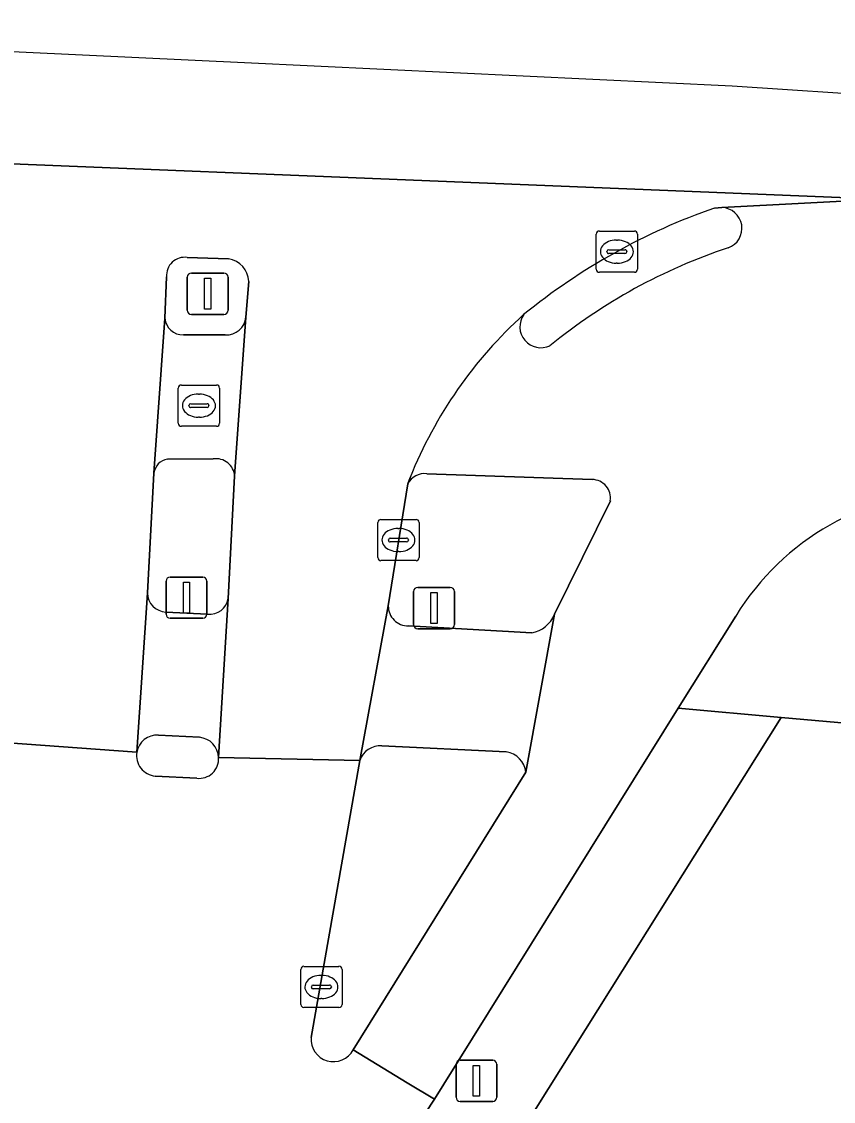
# Model space of a CAD drawing. Extents: x 161354 to 162026, y 386504 to 387460.
# Drawn here: x 161755.51 to 161775.2, y 387420.56 to 387446.76 of the extents above; entities that cross this region are included whole.
import ezdxf

# ---------------------------------------------------------------- set-up
doc = ezdxf.new("R2010")
doc.units = 0
for name, color, linetype in [('IMGEO_Berm_groen', 7, 'Continuous'), ('IMGEO_Fietspad_open', 7, 'Continuous'), ('IMGEO_Kolk', 7, 'Continuous'), ('IMGEO_Lichtmast', 7, 'Continuous'), ('IMGEO_Rijbaan_lokaal_gesloten', 7, 'Continuous'), ('IMGEO_Rioolput', 7, 'Continuous'), ('IMGEO_Verkeerseiland_gesloten', 7, 'Continuous'), ('IMGEO_Verkeersregelinstallatiepaal', 7, 'Continuous'), ('IMGEO_Voetpad_open', 7, 'Continuous')]:
    doc.layers.add(name, color=color, linetype=linetype)

msp = doc.modelspace()

# ---------------------------------------------------------------- linework, layer by layer
at = {"layer": 'IMGEO_Berm_groen'}
msp.add_lwpolyline([(161854.5, 387416.362), (161852.696, 387416.441), (161839.957, 387417), (161837.987, 387417.086), (161819.309, 387417.905), (161806.481, 387418.468), (161791.763, 387419.113), (161781.987, 387419.542), (161782.022, 387420.329), (161782.38, 387428.436), (161918.301, 387418.004), (161918.419, 387418.317), (161918.592, 387418.778), (161776.411, 387429.654), (161773.937, 387429.876), (161768.297, 387420.877), (161767.534, 387419.659)], dxfattribs=at)
at = {"layer": 'IMGEO_Fietspad_open'}
for points in [[(161776.351, 387442.45), (161772.496, 387442.244)], [(161758.985, 387439.56), (161758.724, 387435.8)], [(161760.68, 387435.727), (161760.956, 387439.586)], [(161760.453, 387439.156), (161759.439, 387439.155)], [(161759.052, 387436.141), (161760.163, 387436.145)], [(161765.343, 387435.788), (161769.356, 387435.647)], [(161764.937, 387435.695), (161764.879, 387435.539)], [(161769.794, 387435.13), (161768.436, 387432.379), (161767.746, 387428.545), (161763.556, 387421.812), (161764.869, 387421.015), (161765.526, 387420.616), (161765.752, 387420.98), (161771.441, 387430.1), (161772.835, 387432.334)]]:
    msp.add_lwpolyline(points, dxfattribs=at)
for centre, radius, start, end in [((161772.484, 387441.742), 0.502, 289.5238, 88.6568), ((161776.967, 387428.302), 13.666, 108.4052, 129.2031), ((161759.432, 387439.604), 0.449, 185.6551, 270.8745), ((161760.48, 387439.633), 0.478, 266.7357, 354.3166), ((161774.83, 387431.736), 10.656, 132.0657, 158.1919), ((161768.11, 387439.354), 0.511, 144.9824, 295.4154), ((161759.105, 387435.761), 0.383, 98.013, 174.2135), ((161760.235, 387435.706), 0.445, 2.7603, 99.3279), ((161765.294, 387435.322), 0.469, 84.0316, 152.4078), ((161769.348, 387435.197), 0.45, 351.4984, 89.0438), ((161778.278, 387428.993), 6.387, 90.8821, 148.4575)]:
    msp.add_arc(centre, radius, start, end, dxfattribs=at)
at = {"layer": 'IMGEO_Kolk'}
for p, q in [((161769.452, 387440.749), (161769.452, 387441.601)), ((161769.527, 387441.675), (161770.379, 387441.675)), ((161770.453, 387441.601), (161770.453, 387440.749)), ((161769.94, 387441.455), (161769.965, 387441.455)), ((161769.711, 387441.169), (161769.711, 387441.181)), ((161770.149, 387441.132), (161769.751, 387441.132)), ((161769.754, 387441.218), (161770.152, 387441.218)), ((161770.195, 387441.181), (161770.195, 387441.169)), ((161769.963, 387440.895), (161769.938, 387440.895)), ((161770.379, 387440.675), (161769.527, 387440.675)), ((161764.153, 387433.753), (161764.153, 387434.605)), ((161764.228, 387434.679), (161765.08, 387434.679)), ((161764.641, 387434.459), (161764.666, 387434.459)), ((161765.154, 387434.605), (161765.154, 387433.753)), ((161764.412, 387434.173), (161764.412, 387434.185)), ((161764.455, 387434.222), (161764.853, 387434.222)), ((161764.896, 387434.185), (161764.896, 387434.173)), ((161764.85, 387434.136), (161764.452, 387434.136)), ((161765.08, 387433.679), (161764.228, 387433.679)), ((161764.664, 387433.899), (161764.639, 387433.899)), ((161762.284, 387422.912), (161762.284, 387423.764)), ((161762.359, 387423.838), (161763.211, 387423.838)), ((161763.285, 387423.764), (161763.285, 387422.912)), ((161762.772, 387423.618), (161762.797, 387423.618)), ((161762.543, 387423.332), (161762.543, 387423.344)), ((161762.981, 387423.295), (161762.583, 387423.295)), ((161762.586, 387423.381), (161762.984, 387423.381)), ((161763.027, 387423.344), (161763.027, 387423.332)), ((161762.795, 387423.058), (161762.77, 387423.058)), ((161763.211, 387422.838), (161762.359, 387422.838))]:
    msp.add_line(p, q, dxfattribs=at)
for points in [[(161769.452, 387440.749), (161769.452, 387441.601)], [(161769.527, 387441.675), (161770.379, 387441.675)], [(161770.453, 387441.601), (161770.453, 387440.749)], [(161770.379, 387440.675), (161769.527, 387440.675)], [(161764.153, 387433.753), (161764.153, 387434.605)], [(161764.228, 387434.679), (161765.08, 387434.679)], [(161765.154, 387434.605), (161765.154, 387433.753)], [(161765.08, 387433.679), (161764.228, 387433.679)], [(161762.284, 387422.912), (161762.284, 387423.764)], [(161762.359, 387423.838), (161763.211, 387423.838)], [(161763.285, 387423.764), (161763.285, 387422.912)], [(161763.211, 387422.838), (161762.359, 387422.838)]]:
    msp.add_lwpolyline(points, dxfattribs=at)
for centre, radius, start, end in [((161769.529, 387441.599), 0.0765, 91.552, 178.448), ((161769.529, 387441.599), 0.0765, 91.552, 178.448), ((161770.377, 387441.599), 0.0765, 1.552, 88.448), ((161770.377, 387441.599), 0.0765, 1.552, 88.448), ((161769.751, 387441.178), 0.0403, 85.8775, 175.7526), ((161769.748, 387441.168), 0.0366, 178.938, 274.7102), ((161770.152, 387441.175), 0.043, 264.8664, 352.4533), ((161770.156, 387441.18), 0.0386, 1.7309, 96.639), ((161769.529, 387440.751), 0.0765, 181.552, 268.448), ((161769.529, 387440.751), 0.0765, 181.552, 268.448), ((161770.377, 387440.751), 0.0765, 271.552, 358.448), ((161770.377, 387440.751), 0.0765, 271.552, 358.448), ((161764.23, 387434.603), 0.0765, 91.552, 178.448), ((161764.23, 387434.603), 0.0765, 91.552, 178.448), ((161765.078, 387434.603), 0.0765, 1.552, 88.448), ((161765.078, 387434.603), 0.0765, 1.552, 88.448), ((161764.452, 387434.182), 0.0403, 85.8775, 175.7526), ((161764.449, 387434.172), 0.0366, 178.938, 274.7102), ((161764.853, 387434.179), 0.043, 264.8664, 352.4533), ((161764.857, 387434.184), 0.0386, 1.7309, 96.639), ((161764.23, 387433.755), 0.0765, 181.552, 268.448), ((161764.23, 387433.755), 0.0765, 181.552, 268.448), ((161765.078, 387433.755), 0.0765, 271.552, 358.448), ((161765.078, 387433.755), 0.0765, 271.552, 358.448), ((161762.361, 387423.762), 0.0765, 91.552, 178.448), ((161762.361, 387423.762), 0.0765, 91.552, 178.448), ((161763.209, 387423.762), 0.0765, 1.552, 88.448), ((161763.209, 387423.762), 0.0765, 1.552, 88.448), ((161762.583, 387423.341), 0.0403, 85.8775, 175.7526), ((161762.58, 387423.331), 0.0366, 178.938, 274.7102), ((161762.984, 387423.338), 0.043, 264.8664, 352.4533), ((161762.988, 387423.343), 0.0386, 1.7309, 96.639), ((161762.361, 387422.914), 0.0765, 181.552, 268.448), ((161762.361, 387422.914), 0.0765, 181.552, 268.448), ((161763.209, 387422.914), 0.0765, 271.552, 358.448), ((161763.209, 387422.914), 0.0765, 271.552, 358.448)]:
    msp.add_arc(centre, radius, start, end, dxfattribs=at)
for centre, major_axis, ratio, start_param, end_param in [((161769.939, 387441.175), (-0.387, 0.002), 0.722429, 4.712389, 7.853982), ((161769.964, 387441.175), (-0.39, 0.002), 0.717154, 1.570796, 4.712389), ((161764.64, 387434.179), (-0.387, 0.002), 0.722429, 4.712389, 7.853982), ((161764.665, 387434.179), (-0.39, 0.002), 0.717154, 1.570796, 4.712389), ((161762.771, 387423.338), (-0.387, 0.002), 0.722429, 4.712389, 7.853982), ((161762.796, 387423.338), (-0.39, 0.002), 0.717154, 1.570796, 4.712389)]:
    msp.add_ellipse(centre, major_axis=major_axis, ratio=ratio, start_param=start_param, end_param=end_param, dxfattribs=at)
at = {"layer": 'IMGEO_Lichtmast'}
for p, q in [((161759.532, 387439.754), (161759.532, 387440.554)), ((161759.532, 387440.554), (161759.532, 387439.754)), ((161759.632, 387440.654), (161760.422, 387440.654)), ((161760.422, 387440.654), (161759.632, 387440.654)), ((161760.522, 387440.554), (161760.522, 387439.754)), ((161760.522, 387439.754), (161760.522, 387440.554)), ((161760.422, 387439.654), (161759.632, 387439.654)), ((161759.632, 387439.654), (161760.422, 387439.654)), ((161766.05, 387420.661), (161766.05, 387421.461)), ((161766.05, 387421.461), (161766.05, 387420.661)), ((161766.15, 387421.561), (161766.94, 387421.561)), ((161766.94, 387421.561), (161766.15, 387421.561)), ((161767.04, 387421.461), (161767.04, 387420.661)), ((161767.04, 387420.661), (161767.04, 387421.461)), ((161766.94, 387420.561), (161766.15, 387420.561)), ((161766.15, 387420.561), (161766.94, 387420.561))]:
    msp.add_line(p, q, dxfattribs=at)
for points in [[(161759.952, 387440.529), (161760.102, 387440.529), (161760.102, 387439.779), (161759.952, 387439.779), (161759.952, 387440.529)], [(161766.47, 387421.436), (161766.62, 387421.436), (161766.62, 387420.686), (161766.47, 387420.686), (161766.47, 387421.436)]]:
    msp.add_lwpolyline(points, dxfattribs=at)
for centre, start, end in [((161759.632, 387440.554), 90, 180), ((161759.632, 387440.554), 90, 180), ((161760.422, 387440.554), 0, 90), ((161760.422, 387440.554), 360, 90), ((161759.632, 387439.754), 180, 270), ((161759.632, 387439.754), 180, 270), ((161760.422, 387439.754), 270, 0), ((161760.422, 387439.754), 270, 0), ((161766.15, 387421.461), 90, 180), ((161766.15, 387421.461), 90, 180), ((161766.94, 387421.461), 0, 90), ((161766.94, 387421.461), 360, 90), ((161766.15, 387420.661), 180, 270), ((161766.15, 387420.661), 180, 270), ((161766.94, 387420.661), 270, 0), ((161766.94, 387420.661), 270, 0)]:
    msp.add_arc(centre, 0.1, start, end, dxfattribs=at)
at = {"layer": 'IMGEO_Rijbaan_lokaal_gesloten'}
for points in [[(161780.561, 387444.674), (161772.75, 387445.19), (161760.92, 387445.751), (161739.727, 387446.755), (161739.669, 387443.941), (161743.437, 387443.79), (161743.735, 387443.77), (161776.351, 387442.45), (161776.626, 387442.443), (161780.446, 387442.295), (161780.561, 387444.674)], [(161772.317, 387442.231), (161772.496, 387442.244), (161776.351, 387442.45), (161743.735, 387443.77), (161746.786, 387443.427), (161747.604, 387443.2)], [(161750.4, 387441.38), (161751.415, 387440.231), (161752.304, 387437.994), (161752.706, 387436.219), (161753.362, 387433.119), (161754.185, 387429.336), (161758.307, 387429.031), (161758.563, 387432.895), (161758.724, 387435.8), (161758.985, 387439.56)], [(161759.532, 387441.034), (161760.532, 387441.004)], [(161758.985, 387439.56), (161759.027, 387440.563)], [(161761.021, 387440.453), (161760.956, 387439.586), (161760.68, 387435.727), (161760.526, 387432.759), (161760.292, 387428.901), (161763.719, 387428.829), (161764.407, 387432.58), (161764.879, 387435.539), (161764.937, 387435.695)], [(161758.307, 387429.031), (161754.185, 387429.336), (161754.71, 387426.894)], [(161762.536, 387422.112), (161763.719, 387428.829), (161760.292, 387428.901)], [(161759.76, 387428.402), (161758.753, 387428.453)], [(161764.625, 387419.243), (161765.526, 387420.616), (161764.869, 387421.015), (161763.556, 387421.812)]]:
    msp.add_lwpolyline(points, dxfattribs=at)
for centre, radius, start, end in [((161777.342, 387427.802), 15.279, 109.2012, 129.1727), ((161759.473, 387440.592), 0.446, 82.3431, 183.6666), ((161760.441, 387440.43), 0.581, 2.2259, 80.9508), ((161774.83, 387431.736), 10.656, 132.0657, 158.1919), ((161758.804, 387428.954), 0.503, 171.1581, 264.1513), ((161759.821, 387428.87), 0.472, 262.6003, 3.7331), ((161763.077, 387422.068), 0.543, 175.3404, 331.8806)]:
    msp.add_arc(centre, radius, start, end, dxfattribs=at)
at = {"layer": 'IMGEO_Rioolput'}
for p, q in [((161759.314, 387437.013), (161759.314, 387437.865)), ((161759.389, 387437.939), (161760.241, 387437.939)), ((161760.315, 387437.865), (161760.315, 387437.013)), ((161759.802, 387437.719), (161759.827, 387437.719)), ((161759.573, 387437.433), (161759.573, 387437.445)), ((161760.011, 387437.396), (161759.613, 387437.396)), ((161759.616, 387437.482), (161760.014, 387437.482)), ((161760.057, 387437.445), (161760.057, 387437.433)), ((161759.825, 387437.159), (161759.8, 387437.159)), ((161760.241, 387436.939), (161759.389, 387436.939))]:
    msp.add_line(p, q, dxfattribs=at)
for points in [[(161759.314, 387437.013), (161759.314, 387437.865)], [(161759.389, 387437.939), (161760.241, 387437.939)], [(161760.315, 387437.865), (161760.315, 387437.013)], [(161760.241, 387436.939), (161759.389, 387436.939)]]:
    msp.add_lwpolyline(points, dxfattribs=at)
for centre, radius, start, end in [((161759.391, 387437.863), 0.0765, 91.552, 178.448), ((161759.391, 387437.863), 0.0765, 91.552, 178.448), ((161760.239, 387437.863), 0.0765, 1.552, 88.448), ((161760.239, 387437.863), 0.0765, 1.552, 88.448), ((161759.613, 387437.442), 0.0403, 85.8775, 175.7526), ((161759.61, 387437.432), 0.0366, 178.938, 274.7102), ((161760.014, 387437.439), 0.043, 264.8664, 352.4533), ((161760.018, 387437.444), 0.0386, 1.7309, 96.639), ((161759.391, 387437.015), 0.0765, 181.552, 268.448), ((161759.391, 387437.015), 0.0765, 181.552, 268.448), ((161760.239, 387437.015), 0.0765, 271.552, 358.448), ((161760.239, 387437.015), 0.0765, 271.552, 358.448)]:
    msp.add_arc(centre, radius, start, end, dxfattribs=at)
for centre, major_axis, ratio, start_param, end_param in [((161759.801, 387437.439), (-0.387, 0.002), 0.722429, 4.712389, 7.853982), ((161759.826, 387437.439), (-0.39, 0.002), 0.717154, 1.570796, 4.712389)]:
    msp.add_ellipse(centre, major_axis=major_axis, ratio=ratio, start_param=start_param, end_param=end_param, dxfattribs=at)
at = {"layer": 'IMGEO_Verkeerseiland_gesloten'}
for points in [[(161772.496, 387442.244), (161772.317, 387442.231)], [(161760.532, 387441.004), (161759.532, 387441.034)], [(161759.027, 387440.563), (161758.985, 387439.56)], [(161760.956, 387439.586), (161761.021, 387440.453)], [(161759.439, 387439.155), (161760.453, 387439.156)], [(161760.163, 387436.145), (161759.052, 387436.141)], [(161758.724, 387435.8), (161758.563, 387432.895)], [(161769.356, 387435.647), (161765.343, 387435.788)], [(161760.526, 387432.759), (161760.68, 387435.727)], [(161764.879, 387435.539), (161764.407, 387432.58)], [(161768.436, 387432.379), (161769.794, 387435.13)], [(161759.013, 387432.432), (161760.023, 387432.383)], [(161764.894, 387432.099), (161767.886, 387431.926)], [(161759.827, 387429.394), (161758.831, 387429.446)], [(161767.269, 387429.042), (161764.25, 387429.187)], [(161763.719, 387428.829), (161762.536, 387422.112)], [(161758.753, 387428.453), (161759.76, 387428.402)], [(161763.556, 387421.812), (161767.746, 387428.545)]]:
    msp.add_lwpolyline(points, dxfattribs=at)
for centre, radius, start, end in [((161777.342, 387427.802), 15.279, 109.2012, 129.1727), ((161772.484, 387441.742), 0.502, 289.5238, 88.6568), ((161776.967, 387428.302), 13.666, 108.4052, 129.2031), ((161759.473, 387440.592), 0.446, 82.3431, 183.6666), ((161760.441, 387440.43), 0.581, 2.2259, 80.9508), ((161759.432, 387439.604), 0.449, 185.6551, 270.8745), ((161760.48, 387439.633), 0.478, 266.7357, 354.3166), ((161768.11, 387439.354), 0.511, 144.9824, 295.4154), ((161759.105, 387435.761), 0.383, 98.013, 174.2135), ((161760.235, 387435.706), 0.445, 2.7603, 99.3279), ((161765.294, 387435.322), 0.469, 84.0316, 152.4078), ((161769.348, 387435.197), 0.45, 351.4984, 89.0438), ((161759.037, 387432.905), 0.474, 181.254, 267.1145), ((161760.078, 387432.834), 0.454, 263.0186, 350.5387), ((161764.883, 387432.575), 0.476, 179.4436, 271.2667), ((161767.755, 387432.645), 0.731, 280.3028, 338.6494), ((161758.796, 387428.952), 0.495, 85.9119, 170.8455), ((161759.782, 387428.886), 0.51, 1.7184, 84.9333), ((161758.804, 387428.954), 0.503, 171.1581, 264.1513), ((161764.215, 387428.667), 0.522, 86.1231, 161.8526), ((161767.175, 387428.475), 0.575, 7.0258, 80.6215), ((161759.821, 387428.87), 0.472, 262.6003, 3.7331), ((161763.077, 387422.068), 0.543, 175.3404, 331.8806)]:
    msp.add_arc(centre, radius, start, end, dxfattribs=at)
at = {"layer": 'IMGEO_Verkeersregelinstallatiepaal'}
for p, q in [((161759.017, 387432.38), (161759.017, 387433.18)), ((161759.017, 387433.18), (161759.017, 387432.38)), ((161759.117, 387433.28), (161759.907, 387433.28)), ((161759.907, 387433.28), (161759.117, 387433.28)), ((161760.007, 387433.18), (161760.007, 387432.38)), ((161760.007, 387432.38), (161760.007, 387433.18)), ((161765.022, 387432.129), (161765.022, 387432.929)), ((161765.022, 387432.929), (161765.022, 387432.129)), ((161765.122, 387433.029), (161765.912, 387433.029)), ((161765.912, 387433.029), (161765.122, 387433.029)), ((161766.012, 387432.929), (161766.012, 387432.129)), ((161766.012, 387432.129), (161766.012, 387432.929)), ((161759.907, 387432.28), (161759.117, 387432.28)), ((161759.117, 387432.28), (161759.907, 387432.28)), ((161765.912, 387432.029), (161765.122, 387432.029)), ((161765.122, 387432.029), (161765.912, 387432.029))]:
    msp.add_line(p, q, dxfattribs=at)
for points in [[(161759.437, 387433.155), (161759.587, 387433.155), (161759.587, 387432.405), (161759.437, 387432.405), (161759.437, 387433.155)], [(161765.442, 387432.904), (161765.592, 387432.904), (161765.592, 387432.154), (161765.442, 387432.154), (161765.442, 387432.904)]]:
    msp.add_lwpolyline(points, dxfattribs=at)
for centre, start, end in [((161759.117, 387433.18), 90, 180), ((161759.117, 387433.18), 90, 180), ((161759.907, 387433.18), 0, 90), ((161759.907, 387433.18), 360, 90), ((161765.122, 387432.929), 90, 180), ((161765.122, 387432.929), 90, 180), ((161765.912, 387432.929), 0, 90), ((161765.912, 387432.929), 360, 90), ((161759.117, 387432.38), 180, 270), ((161759.117, 387432.38), 180, 270), ((161759.907, 387432.38), 270, 0), ((161759.907, 387432.38), 270, 0), ((161765.122, 387432.129), 180, 270), ((161765.122, 387432.129), 180, 270), ((161765.912, 387432.129), 270, 0), ((161765.912, 387432.129), 270, 0)]:
    msp.add_arc(centre, 0.1, start, end, dxfattribs=at)
at = {"layer": 'IMGEO_Voetpad_open'}
for points in [[(161758.563, 387432.895), (161758.307, 387429.031)], [(161760.292, 387428.901), (161760.526, 387432.759)], [(161760.023, 387432.383), (161759.013, 387432.432)], [(161764.407, 387432.58), (161763.719, 387428.829)], [(161767.746, 387428.545), (161768.436, 387432.379)], [(161767.886, 387431.926), (161764.894, 387432.099)], [(161772.835, 387432.334), (161771.441, 387430.1), (161773.937, 387429.876), (161776.411, 387429.654), (161918.592, 387418.778), (161918.69, 387419.039), (161919.451, 387418.791), (161926.052, 387417.985), (161946.192, 387416.643), (161966.744, 387415.842), (161969.841, 387415.72), (161975.147, 387415.783), (161975.075, 387416.73)], [(161773.937, 387429.876), (161771.441, 387430.1), (161765.752, 387420.98), (161765.526, 387420.616), (161764.625, 387419.243)], [(161767.534, 387419.659), (161768.297, 387420.877), (161773.937, 387429.876)], [(161758.831, 387429.446), (161759.827, 387429.394)], [(161764.25, 387429.187), (161767.269, 387429.042)]]:
    msp.add_lwpolyline(points, dxfattribs=at)
for centre, radius, start, end in [((161778.278, 387428.993), 6.387, 90.8821, 148.4575), ((161759.037, 387432.905), 0.474, 181.254, 267.1145), ((161760.078, 387432.834), 0.454, 263.0186, 350.5387), ((161764.883, 387432.575), 0.476, 179.4436, 271.2667), ((161767.755, 387432.645), 0.731, 280.3028, 338.6494), ((161758.796, 387428.952), 0.495, 85.9119, 170.8455), ((161759.782, 387428.886), 0.51, 1.7184, 84.9333), ((161764.215, 387428.667), 0.522, 86.1231, 161.8526), ((161767.175, 387428.475), 0.575, 7.0258, 80.6215)]:
    msp.add_arc(centre, radius, start, end, dxfattribs=at)

doc.saveas('drawing.dxf')
